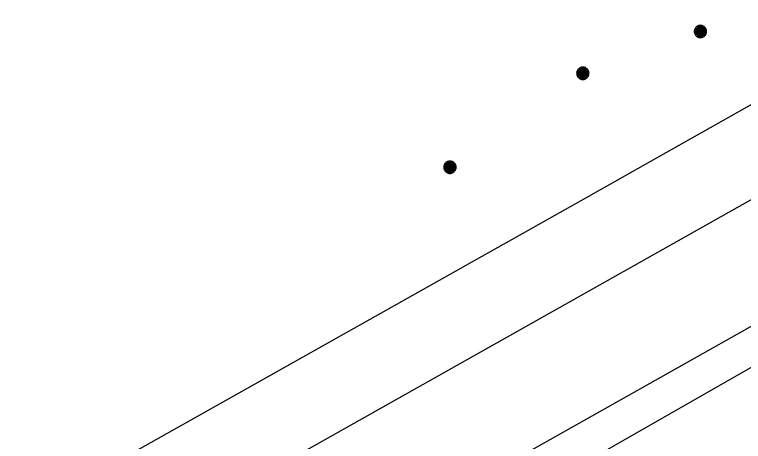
# Model space of a CAD drawing. Extents: x 81065 to 81486, y 452384 to 452681.
# Drawn here: x 81179.58 to 81194.78, y 452485.21 to 452494.11 of the extents above; entities that cross this region are included whole.
import ezdxf

# ---------------------------------------------------------------- set-up
doc = ezdxf.new("R2010")
doc.units = 0
doc.layers.add('B-BH-GR-BOOM-S', color=7, linetype='Continuous')
doc.layers.add('B-BH-VH-KANTOPSLUITING-GV', color=7, linetype='Continuous')

msp = doc.modelspace()

# ---------------------------------------------------------------- linework, layer by layer
at = {"layer": 'B-BH-GR-BOOM-S'}
for points in [[(81193.749, 452493.754), (81193.75, 452493.74), (81193.752, 452493.727), (81193.755, 452493.714), (81193.76, 452493.702), (81193.766, 452493.69), (81193.774, 452493.678), (81193.782, 452493.668), (81193.792, 452493.658), (81193.802, 452493.65), (81193.814, 452493.642), (81193.826, 452493.636), (81193.838, 452493.631), (81193.851, 452493.628), (81193.864, 452493.626), (81193.878, 452493.625), (81193.891, 452493.626), (81193.905, 452493.628), (81193.918, 452493.631), (81193.93, 452493.636), (81193.942, 452493.642), (81193.954, 452493.65), (81193.964, 452493.658), (81193.974, 452493.668), (81193.982, 452493.678), (81193.99, 452493.69), (81193.996, 452493.702), (81194, 452493.714), (81194.004, 452493.727), (81194.006, 452493.74), (81194.007, 452493.754), (81194.006, 452493.767), (81194.004, 452493.781), (81194, 452493.794), (81193.996, 452493.806), (81193.99, 452493.818), (81193.982, 452493.83), (81193.974, 452493.84), (81193.964, 452493.85), (81193.954, 452493.858), (81193.942, 452493.866), (81193.93, 452493.872), (81193.918, 452493.876), (81193.905, 452493.88), (81193.891, 452493.882), (81193.878, 452493.883), (81193.864, 452493.882), (81193.851, 452493.88), (81193.838, 452493.876), (81193.826, 452493.872), (81193.814, 452493.866), (81193.802, 452493.858), (81193.792, 452493.85), (81193.782, 452493.84), (81193.774, 452493.83), (81193.766, 452493.818), (81193.76, 452493.806), (81193.755, 452493.794), (81193.752, 452493.781), (81193.75, 452493.767), (81193.749, 452493.754)], [(81193.774, 452493.754), (81193.774, 452493.743), (81193.776, 452493.732), (81193.779, 452493.722), (81193.783, 452493.711), (81193.787, 452493.702), (81193.793, 452493.693), (81193.8, 452493.684), (81193.808, 452493.676), (81193.817, 452493.669), (81193.826, 452493.663), (81193.835, 452493.659), (81193.846, 452493.655), (81193.856, 452493.652), (81193.867, 452493.65), (81193.878, 452493.65), (81193.889, 452493.65), (81193.9, 452493.652), (81193.91, 452493.655), (81193.92, 452493.659), (81193.93, 452493.663), (81193.939, 452493.669), (81193.948, 452493.676), (81193.956, 452493.684), (81193.962, 452493.693), (81193.968, 452493.702), (81193.973, 452493.711), (81193.977, 452493.722), (81193.98, 452493.732), (81193.982, 452493.743), (81193.982, 452493.754), (81193.982, 452493.765), (81193.98, 452493.776), (81193.977, 452493.786), (81193.973, 452493.796), (81193.968, 452493.806), (81193.962, 452493.815), (81193.956, 452493.824), (81193.948, 452493.832), (81193.939, 452493.838), (81193.93, 452493.844), (81193.92, 452493.849), (81193.91, 452493.853), (81193.9, 452493.856), (81193.889, 452493.858), (81193.878, 452493.858), (81193.867, 452493.858), (81193.856, 452493.856), (81193.846, 452493.853), (81193.835, 452493.849), (81193.826, 452493.844), (81193.817, 452493.838), (81193.808, 452493.832), (81193.8, 452493.824), (81193.793, 452493.815), (81193.787, 452493.806), (81193.783, 452493.796), (81193.779, 452493.786), (81193.776, 452493.776), (81193.774, 452493.765), (81193.774, 452493.754)], [(81193.796, 452493.754), (81193.797, 452493.745), (81193.798, 452493.737), (81193.8, 452493.729), (81193.803, 452493.721), (81193.807, 452493.713), (81193.812, 452493.706), (81193.817, 452493.699), (81193.823, 452493.693), (81193.83, 452493.688), (81193.837, 452493.683), (81193.845, 452493.679), (81193.853, 452493.676), (81193.861, 452493.674), (81193.869, 452493.673), (81193.878, 452493.672), (81193.886, 452493.673), (81193.895, 452493.674), (81193.903, 452493.676), (81193.911, 452493.679), (81193.919, 452493.683), (81193.926, 452493.688), (81193.933, 452493.693), (81193.939, 452493.699), (81193.944, 452493.706), (81193.949, 452493.713), (81193.952, 452493.721), (81193.956, 452493.729), (81193.958, 452493.737), (81193.959, 452493.745), (81193.96, 452493.754), (81193.959, 452493.762), (81193.958, 452493.771), (81193.956, 452493.779), (81193.952, 452493.787), (81193.949, 452493.795), (81193.944, 452493.802), (81193.939, 452493.809), (81193.933, 452493.815), (81193.926, 452493.82), (81193.919, 452493.825), (81193.911, 452493.828), (81193.903, 452493.832), (81193.895, 452493.834), (81193.886, 452493.835), (81193.878, 452493.836), (81193.869, 452493.835), (81193.861, 452493.834), (81193.853, 452493.832), (81193.845, 452493.828), (81193.837, 452493.825), (81193.83, 452493.82), (81193.823, 452493.815), (81193.817, 452493.809), (81193.812, 452493.802), (81193.807, 452493.795), (81193.803, 452493.787), (81193.8, 452493.779), (81193.798, 452493.771), (81193.797, 452493.762), (81193.796, 452493.754)], [(81193.819, 452493.754), (81193.82, 452493.748), (81193.821, 452493.742), (81193.822, 452493.736), (81193.824, 452493.73), (81193.827, 452493.725), (81193.831, 452493.719), (81193.834, 452493.715), (81193.839, 452493.71), (81193.843, 452493.707), (81193.849, 452493.703), (81193.854, 452493.7), (81193.86, 452493.698), (81193.866, 452493.697), (81193.872, 452493.696), (81193.878, 452493.695), (81193.884, 452493.696), (81193.89, 452493.697), (81193.896, 452493.698), (81193.902, 452493.7), (81193.907, 452493.703), (81193.912, 452493.707), (81193.917, 452493.71), (81193.922, 452493.715), (81193.925, 452493.719), (81193.929, 452493.725), (81193.932, 452493.73), (81193.934, 452493.736), (81193.935, 452493.742), (81193.936, 452493.748), (81193.937, 452493.754), (81193.936, 452493.76), (81193.935, 452493.766), (81193.934, 452493.772), (81193.932, 452493.778), (81193.929, 452493.783), (81193.925, 452493.788), (81193.922, 452493.793), (81193.917, 452493.798), (81193.912, 452493.801), (81193.907, 452493.805), (81193.902, 452493.808), (81193.896, 452493.81), (81193.89, 452493.811), (81193.884, 452493.812), (81193.878, 452493.813), (81193.872, 452493.812), (81193.866, 452493.811), (81193.86, 452493.81), (81193.854, 452493.808), (81193.849, 452493.805), (81193.843, 452493.801), (81193.839, 452493.798), (81193.834, 452493.793), (81193.831, 452493.788), (81193.827, 452493.783), (81193.824, 452493.778), (81193.822, 452493.772), (81193.821, 452493.766), (81193.82, 452493.76), (81193.819, 452493.754)], [(81193.842, 452493.754), (81193.842, 452493.75), (81193.843, 452493.747), (81193.844, 452493.743), (81193.845, 452493.739), (81193.847, 452493.736), (81193.849, 452493.733), (81193.851, 452493.73), (81193.854, 452493.727), (81193.857, 452493.725), (81193.86, 452493.723), (81193.863, 452493.721), (81193.867, 452493.72), (81193.871, 452493.719), (81193.874, 452493.718), (81193.878, 452493.718), (81193.882, 452493.718), (81193.885, 452493.719), (81193.889, 452493.72), (81193.893, 452493.721), (81193.896, 452493.723), (81193.899, 452493.725), (81193.902, 452493.727), (81193.904, 452493.73), (81193.907, 452493.733), (81193.909, 452493.736), (81193.911, 452493.739), (81193.912, 452493.743), (81193.913, 452493.747), (81193.914, 452493.75), (81193.914, 452493.754), (81193.914, 452493.758), (81193.913, 452493.761), (81193.912, 452493.765), (81193.911, 452493.769), (81193.909, 452493.772), (81193.907, 452493.775), (81193.904, 452493.778), (81193.902, 452493.78), (81193.899, 452493.783), (81193.896, 452493.785), (81193.893, 452493.787), (81193.889, 452493.788), (81193.885, 452493.789), (81193.882, 452493.79), (81193.878, 452493.79), (81193.874, 452493.79), (81193.871, 452493.789), (81193.867, 452493.788), (81193.863, 452493.787), (81193.86, 452493.785), (81193.857, 452493.783), (81193.854, 452493.78), (81193.851, 452493.778), (81193.849, 452493.775), (81193.847, 452493.772), (81193.845, 452493.769), (81193.844, 452493.765), (81193.843, 452493.761), (81193.842, 452493.758), (81193.842, 452493.754)], [(81193.865, 452493.754), (81193.865, 452493.753), (81193.865, 452493.751), (81193.866, 452493.75), (81193.866, 452493.749), (81193.867, 452493.748), (81193.868, 452493.746), (81193.868, 452493.745), (81193.869, 452493.744), (81193.87, 452493.744), (81193.872, 452493.743), (81193.873, 452493.742), (81193.874, 452493.742), (81193.875, 452493.741), (81193.877, 452493.741), (81193.878, 452493.741), (81193.879, 452493.741), (81193.881, 452493.741), (81193.882, 452493.742), (81193.883, 452493.742), (81193.884, 452493.743), (81193.886, 452493.744), (81193.887, 452493.744), (81193.888, 452493.745), (81193.888, 452493.746), (81193.889, 452493.748), (81193.89, 452493.749), (81193.89, 452493.75), (81193.891, 452493.751), (81193.891, 452493.753), (81193.891, 452493.754), (81193.891, 452493.755), (81193.891, 452493.757), (81193.89, 452493.758), (81193.89, 452493.759), (81193.889, 452493.76), (81193.888, 452493.762), (81193.888, 452493.763), (81193.887, 452493.764), (81193.886, 452493.764), (81193.884, 452493.765), (81193.883, 452493.766), (81193.882, 452493.766), (81193.881, 452493.767), (81193.879, 452493.767), (81193.878, 452493.767), (81193.877, 452493.767), (81193.875, 452493.767), (81193.874, 452493.766), (81193.873, 452493.766), (81193.872, 452493.765), (81193.87, 452493.764), (81193.869, 452493.764), (81193.868, 452493.763), (81193.868, 452493.762), (81193.867, 452493.76), (81193.866, 452493.759), (81193.866, 452493.758), (81193.865, 452493.757), (81193.865, 452493.755), (81193.865, 452493.754)], [(81191.299, 452492.882), (81191.3, 452492.868), (81191.302, 452492.855), (81191.305, 452492.842), (81191.31, 452492.83), (81191.316, 452492.818), (81191.324, 452492.806), (81191.332, 452492.796), (81191.342, 452492.786), (81191.352, 452492.778), (81191.364, 452492.77), (81191.376, 452492.764), (81191.388, 452492.759), (81191.401, 452492.756), (81191.414, 452492.754), (81191.428, 452492.753), (81191.441, 452492.754), (81191.455, 452492.756), (81191.468, 452492.759), (81191.48, 452492.764), (81191.492, 452492.77), (81191.504, 452492.778), (81191.514, 452492.786), (81191.524, 452492.796), (81191.532, 452492.806), (81191.54, 452492.818), (81191.546, 452492.83), (81191.55, 452492.842), (81191.554, 452492.855), (81191.556, 452492.868), (81191.557, 452492.882), (81191.556, 452492.895), (81191.554, 452492.909), (81191.55, 452492.922), (81191.546, 452492.934), (81191.54, 452492.946), (81191.532, 452492.958), (81191.524, 452492.968), (81191.514, 452492.978), (81191.504, 452492.986), (81191.492, 452492.994), (81191.48, 452493), (81191.468, 452493.004), (81191.455, 452493.008), (81191.441, 452493.01), (81191.428, 452493.011), (81191.414, 452493.01), (81191.401, 452493.008), (81191.388, 452493.004), (81191.376, 452493), (81191.364, 452492.994), (81191.352, 452492.986), (81191.342, 452492.978), (81191.332, 452492.968), (81191.324, 452492.958), (81191.316, 452492.946), (81191.31, 452492.934), (81191.305, 452492.922), (81191.302, 452492.909), (81191.3, 452492.895), (81191.299, 452492.882)], [(81191.324, 452492.882), (81191.324, 452492.871), (81191.326, 452492.86), (81191.329, 452492.85), (81191.333, 452492.839), (81191.337, 452492.83), (81191.343, 452492.821), (81191.35, 452492.812), (81191.358, 452492.804), (81191.367, 452492.797), (81191.376, 452492.791), (81191.385, 452492.787), (81191.396, 452492.783), (81191.406, 452492.78), (81191.417, 452492.778), (81191.428, 452492.778), (81191.439, 452492.778), (81191.45, 452492.78), (81191.46, 452492.783), (81191.47, 452492.787), (81191.48, 452492.791), (81191.489, 452492.797), (81191.498, 452492.804), (81191.506, 452492.812), (81191.512, 452492.821), (81191.518, 452492.83), (81191.523, 452492.839), (81191.527, 452492.85), (81191.53, 452492.86), (81191.532, 452492.871), (81191.532, 452492.882), (81191.532, 452492.893), (81191.53, 452492.904), (81191.527, 452492.914), (81191.523, 452492.924), (81191.518, 452492.934), (81191.512, 452492.943), (81191.506, 452492.952), (81191.498, 452492.96), (81191.489, 452492.966), (81191.48, 452492.972), (81191.47, 452492.977), (81191.46, 452492.981), (81191.45, 452492.984), (81191.439, 452492.986), (81191.428, 452492.986), (81191.417, 452492.986), (81191.406, 452492.984), (81191.396, 452492.981), (81191.385, 452492.977), (81191.376, 452492.972), (81191.367, 452492.966), (81191.358, 452492.96), (81191.35, 452492.952), (81191.343, 452492.943), (81191.337, 452492.934), (81191.333, 452492.924), (81191.329, 452492.914), (81191.326, 452492.904), (81191.324, 452492.893), (81191.324, 452492.882)], [(81191.346, 452492.882), (81191.347, 452492.873), (81191.348, 452492.865), (81191.35, 452492.857), (81191.353, 452492.849), (81191.357, 452492.841), (81191.362, 452492.834), (81191.367, 452492.827), (81191.373, 452492.821), (81191.38, 452492.816), (81191.387, 452492.811), (81191.395, 452492.807), (81191.403, 452492.804), (81191.411, 452492.802), (81191.419, 452492.801), (81191.428, 452492.8), (81191.436, 452492.801), (81191.445, 452492.802), (81191.453, 452492.804), (81191.461, 452492.807), (81191.469, 452492.811), (81191.476, 452492.816), (81191.483, 452492.821), (81191.489, 452492.827), (81191.494, 452492.834), (81191.499, 452492.841), (81191.502, 452492.849), (81191.506, 452492.857), (81191.508, 452492.865), (81191.509, 452492.873), (81191.51, 452492.882), (81191.509, 452492.89), (81191.508, 452492.899), (81191.506, 452492.907), (81191.502, 452492.915), (81191.499, 452492.923), (81191.494, 452492.93), (81191.489, 452492.937), (81191.483, 452492.943), (81191.476, 452492.948), (81191.469, 452492.953), (81191.461, 452492.956), (81191.453, 452492.96), (81191.445, 452492.962), (81191.436, 452492.963), (81191.428, 452492.964), (81191.419, 452492.963), (81191.411, 452492.962), (81191.403, 452492.96), (81191.395, 452492.956), (81191.387, 452492.953), (81191.38, 452492.948), (81191.373, 452492.943), (81191.367, 452492.937), (81191.362, 452492.93), (81191.357, 452492.923), (81191.353, 452492.915), (81191.35, 452492.907), (81191.348, 452492.899), (81191.347, 452492.89), (81191.346, 452492.882)], [(81191.369, 452492.882), (81191.37, 452492.876), (81191.371, 452492.87), (81191.372, 452492.864), (81191.374, 452492.858), (81191.377, 452492.853), (81191.381, 452492.847), (81191.384, 452492.843), (81191.389, 452492.838), (81191.393, 452492.835), (81191.399, 452492.831), (81191.404, 452492.828), (81191.41, 452492.826), (81191.416, 452492.825), (81191.422, 452492.824), (81191.428, 452492.823), (81191.434, 452492.824), (81191.44, 452492.825), (81191.446, 452492.826), (81191.452, 452492.828), (81191.457, 452492.831), (81191.462, 452492.835), (81191.467, 452492.838), (81191.472, 452492.843), (81191.475, 452492.847), (81191.479, 452492.853), (81191.482, 452492.858), (81191.484, 452492.864), (81191.485, 452492.87), (81191.486, 452492.876), (81191.487, 452492.882), (81191.486, 452492.888), (81191.485, 452492.894), (81191.484, 452492.9), (81191.482, 452492.906), (81191.479, 452492.911), (81191.475, 452492.916), (81191.472, 452492.921), (81191.467, 452492.926), (81191.462, 452492.929), (81191.457, 452492.933), (81191.452, 452492.936), (81191.446, 452492.938), (81191.44, 452492.939), (81191.434, 452492.94), (81191.428, 452492.941), (81191.422, 452492.94), (81191.416, 452492.939), (81191.41, 452492.938), (81191.404, 452492.936), (81191.399, 452492.933), (81191.393, 452492.929), (81191.389, 452492.926), (81191.384, 452492.921), (81191.381, 452492.916), (81191.377, 452492.911), (81191.374, 452492.906), (81191.372, 452492.9), (81191.371, 452492.894), (81191.37, 452492.888), (81191.369, 452492.882)], [(81191.392, 452492.882), (81191.392, 452492.878), (81191.393, 452492.875), (81191.394, 452492.871), (81191.395, 452492.867), (81191.397, 452492.864), (81191.399, 452492.861), (81191.401, 452492.858), (81191.404, 452492.855), (81191.407, 452492.853), (81191.41, 452492.851), (81191.413, 452492.849), (81191.417, 452492.848), (81191.421, 452492.847), (81191.424, 452492.846), (81191.428, 452492.846), (81191.432, 452492.846), (81191.435, 452492.847), (81191.439, 452492.848), (81191.443, 452492.849), (81191.446, 452492.851), (81191.449, 452492.853), (81191.452, 452492.855), (81191.454, 452492.858), (81191.457, 452492.861), (81191.459, 452492.864), (81191.461, 452492.867), (81191.462, 452492.871), (81191.463, 452492.875), (81191.464, 452492.878), (81191.464, 452492.882), (81191.464, 452492.886), (81191.463, 452492.889), (81191.462, 452492.893), (81191.461, 452492.897), (81191.459, 452492.9), (81191.457, 452492.903), (81191.454, 452492.906), (81191.452, 452492.908), (81191.449, 452492.911), (81191.446, 452492.913), (81191.443, 452492.915), (81191.439, 452492.916), (81191.435, 452492.917), (81191.432, 452492.918), (81191.428, 452492.918), (81191.424, 452492.918), (81191.421, 452492.917), (81191.417, 452492.916), (81191.413, 452492.915), (81191.41, 452492.913), (81191.407, 452492.911), (81191.404, 452492.908), (81191.401, 452492.906), (81191.399, 452492.903), (81191.397, 452492.9), (81191.395, 452492.897), (81191.394, 452492.893), (81191.393, 452492.889), (81191.392, 452492.886), (81191.392, 452492.882)], [(81191.415, 452492.882), (81191.415, 452492.881), (81191.415, 452492.879), (81191.416, 452492.878), (81191.416, 452492.877), (81191.417, 452492.876), (81191.418, 452492.874), (81191.418, 452492.873), (81191.419, 452492.872), (81191.42, 452492.872), (81191.422, 452492.871), (81191.423, 452492.87), (81191.424, 452492.87), (81191.425, 452492.869), (81191.427, 452492.869), (81191.428, 452492.869), (81191.429, 452492.869), (81191.431, 452492.869), (81191.432, 452492.87), (81191.433, 452492.87), (81191.434, 452492.871), (81191.436, 452492.872), (81191.437, 452492.872), (81191.438, 452492.873), (81191.438, 452492.874), (81191.439, 452492.876), (81191.44, 452492.877), (81191.44, 452492.878), (81191.441, 452492.879), (81191.441, 452492.881), (81191.441, 452492.882), (81191.441, 452492.883), (81191.441, 452492.885), (81191.44, 452492.886), (81191.44, 452492.887), (81191.439, 452492.888), (81191.438, 452492.89), (81191.438, 452492.891), (81191.437, 452492.892), (81191.436, 452492.892), (81191.434, 452492.893), (81191.433, 452492.894), (81191.432, 452492.894), (81191.431, 452492.895), (81191.429, 452492.895), (81191.428, 452492.895), (81191.427, 452492.895), (81191.425, 452492.895), (81191.424, 452492.894), (81191.423, 452492.894), (81191.422, 452492.893), (81191.42, 452492.892), (81191.419, 452492.892), (81191.418, 452492.891), (81191.418, 452492.89), (81191.417, 452492.888), (81191.416, 452492.887), (81191.416, 452492.886), (81191.415, 452492.885), (81191.415, 452492.883), (81191.415, 452492.882)], [(81188.529, 452490.925), (81188.53, 452490.911), (81188.532, 452490.898), (81188.535, 452490.885), (81188.54, 452490.873), (81188.546, 452490.861), (81188.554, 452490.849), (81188.562, 452490.839), (81188.572, 452490.829), (81188.582, 452490.821), (81188.594, 452490.813), (81188.606, 452490.807), (81188.618, 452490.802), (81188.631, 452490.799), (81188.644, 452490.797), (81188.658, 452490.796), (81188.671, 452490.797), (81188.685, 452490.799), (81188.698, 452490.802), (81188.71, 452490.807), (81188.722, 452490.813), (81188.734, 452490.821), (81188.744, 452490.829), (81188.754, 452490.839), (81188.762, 452490.849), (81188.77, 452490.861), (81188.776, 452490.873), (81188.78, 452490.885), (81188.784, 452490.898), (81188.786, 452490.911), (81188.787, 452490.925), (81188.786, 452490.938), (81188.784, 452490.952), (81188.78, 452490.965), (81188.776, 452490.977), (81188.77, 452490.989), (81188.762, 452491.001), (81188.754, 452491.011), (81188.744, 452491.021), (81188.734, 452491.029), (81188.722, 452491.037), (81188.71, 452491.043), (81188.698, 452491.047), (81188.685, 452491.051), (81188.671, 452491.053), (81188.658, 452491.054), (81188.644, 452491.053), (81188.631, 452491.051), (81188.618, 452491.047), (81188.606, 452491.043), (81188.594, 452491.037), (81188.582, 452491.029), (81188.572, 452491.021), (81188.562, 452491.011), (81188.554, 452491.001), (81188.546, 452490.989), (81188.54, 452490.977), (81188.535, 452490.965), (81188.532, 452490.952), (81188.53, 452490.938), (81188.529, 452490.925)], [(81188.554, 452490.925), (81188.554, 452490.914), (81188.556, 452490.903), (81188.559, 452490.893), (81188.563, 452490.882), (81188.567, 452490.873), (81188.573, 452490.864), (81188.58, 452490.855), (81188.588, 452490.847), (81188.597, 452490.84), (81188.606, 452490.834), (81188.615, 452490.83), (81188.626, 452490.826), (81188.636, 452490.823), (81188.647, 452490.821), (81188.658, 452490.821), (81188.669, 452490.821), (81188.68, 452490.823), (81188.69, 452490.826), (81188.7, 452490.83), (81188.71, 452490.834), (81188.719, 452490.84), (81188.728, 452490.847), (81188.736, 452490.855), (81188.742, 452490.864), (81188.748, 452490.873), (81188.753, 452490.882), (81188.757, 452490.893), (81188.76, 452490.903), (81188.762, 452490.914), (81188.762, 452490.925), (81188.762, 452490.936), (81188.76, 452490.947), (81188.757, 452490.957), (81188.753, 452490.967), (81188.748, 452490.977), (81188.742, 452490.986), (81188.736, 452490.995), (81188.728, 452491.003), (81188.719, 452491.009), (81188.71, 452491.015), (81188.7, 452491.02), (81188.69, 452491.024), (81188.68, 452491.027), (81188.669, 452491.029), (81188.658, 452491.029), (81188.647, 452491.029), (81188.636, 452491.027), (81188.626, 452491.024), (81188.615, 452491.02), (81188.606, 452491.015), (81188.597, 452491.009), (81188.588, 452491.003), (81188.58, 452490.995), (81188.573, 452490.986), (81188.567, 452490.977), (81188.563, 452490.967), (81188.559, 452490.957), (81188.556, 452490.947), (81188.554, 452490.936), (81188.554, 452490.925)], [(81188.576, 452490.925), (81188.577, 452490.916), (81188.578, 452490.908), (81188.58, 452490.9), (81188.583, 452490.892), (81188.587, 452490.884), (81188.592, 452490.877), (81188.597, 452490.87), (81188.603, 452490.864), (81188.61, 452490.859), (81188.617, 452490.854), (81188.625, 452490.85), (81188.633, 452490.847), (81188.641, 452490.845), (81188.649, 452490.844), (81188.658, 452490.843), (81188.666, 452490.844), (81188.675, 452490.845), (81188.683, 452490.847), (81188.691, 452490.85), (81188.699, 452490.854), (81188.706, 452490.859), (81188.713, 452490.864), (81188.719, 452490.87), (81188.724, 452490.877), (81188.729, 452490.884), (81188.732, 452490.892), (81188.736, 452490.9), (81188.738, 452490.908), (81188.739, 452490.916), (81188.74, 452490.925), (81188.739, 452490.933), (81188.738, 452490.942), (81188.736, 452490.95), (81188.732, 452490.958), (81188.729, 452490.966), (81188.724, 452490.973), (81188.719, 452490.98), (81188.713, 452490.986), (81188.706, 452490.991), (81188.699, 452490.996), (81188.691, 452490.999), (81188.683, 452491.003), (81188.675, 452491.005), (81188.666, 452491.006), (81188.658, 452491.007), (81188.649, 452491.006), (81188.641, 452491.005), (81188.633, 452491.003), (81188.625, 452490.999), (81188.617, 452490.996), (81188.61, 452490.991), (81188.603, 452490.986), (81188.597, 452490.98), (81188.592, 452490.973), (81188.587, 452490.966), (81188.583, 452490.958), (81188.58, 452490.95), (81188.578, 452490.942), (81188.577, 452490.933), (81188.576, 452490.925)], [(81188.599, 452490.925), (81188.6, 452490.919), (81188.601, 452490.913), (81188.602, 452490.907), (81188.604, 452490.901), (81188.607, 452490.896), (81188.611, 452490.89), (81188.614, 452490.886), (81188.619, 452490.881), (81188.623, 452490.878), (81188.629, 452490.874), (81188.634, 452490.871), (81188.64, 452490.869), (81188.646, 452490.868), (81188.652, 452490.867), (81188.658, 452490.866), (81188.664, 452490.867), (81188.67, 452490.868), (81188.676, 452490.869), (81188.682, 452490.871), (81188.687, 452490.874), (81188.692, 452490.878), (81188.697, 452490.881), (81188.702, 452490.886), (81188.705, 452490.89), (81188.709, 452490.896), (81188.712, 452490.901), (81188.714, 452490.907), (81188.715, 452490.913), (81188.716, 452490.919), (81188.717, 452490.925), (81188.716, 452490.931), (81188.715, 452490.937), (81188.714, 452490.943), (81188.712, 452490.949), (81188.709, 452490.954), (81188.705, 452490.959), (81188.702, 452490.964), (81188.697, 452490.969), (81188.692, 452490.972), (81188.687, 452490.976), (81188.682, 452490.979), (81188.676, 452490.981), (81188.67, 452490.982), (81188.664, 452490.983), (81188.658, 452490.984), (81188.652, 452490.983), (81188.646, 452490.982), (81188.64, 452490.981), (81188.634, 452490.979), (81188.629, 452490.976), (81188.623, 452490.972), (81188.619, 452490.969), (81188.614, 452490.964), (81188.611, 452490.959), (81188.607, 452490.954), (81188.604, 452490.949), (81188.602, 452490.943), (81188.601, 452490.937), (81188.6, 452490.931), (81188.599, 452490.925)], [(81188.622, 452490.925), (81188.622, 452490.921), (81188.623, 452490.918), (81188.624, 452490.914), (81188.625, 452490.91), (81188.627, 452490.907), (81188.629, 452490.904), (81188.631, 452490.901), (81188.634, 452490.898), (81188.637, 452490.896), (81188.64, 452490.894), (81188.643, 452490.892), (81188.647, 452490.891), (81188.651, 452490.89), (81188.654, 452490.889), (81188.658, 452490.889), (81188.662, 452490.889), (81188.665, 452490.89), (81188.669, 452490.891), (81188.673, 452490.892), (81188.676, 452490.894), (81188.679, 452490.896), (81188.682, 452490.898), (81188.684, 452490.901), (81188.687, 452490.904), (81188.689, 452490.907), (81188.691, 452490.91), (81188.692, 452490.914), (81188.693, 452490.918), (81188.694, 452490.921), (81188.694, 452490.925), (81188.694, 452490.929), (81188.693, 452490.932), (81188.692, 452490.936), (81188.691, 452490.94), (81188.689, 452490.943), (81188.687, 452490.946), (81188.684, 452490.949), (81188.682, 452490.951), (81188.679, 452490.954), (81188.676, 452490.956), (81188.673, 452490.958), (81188.669, 452490.959), (81188.665, 452490.96), (81188.662, 452490.961), (81188.658, 452490.961), (81188.654, 452490.961), (81188.651, 452490.96), (81188.647, 452490.959), (81188.643, 452490.958), (81188.64, 452490.956), (81188.637, 452490.954), (81188.634, 452490.951), (81188.631, 452490.949), (81188.629, 452490.946), (81188.627, 452490.943), (81188.625, 452490.94), (81188.624, 452490.936), (81188.623, 452490.932), (81188.622, 452490.929), (81188.622, 452490.925)], [(81188.645, 452490.925), (81188.645, 452490.924), (81188.645, 452490.922), (81188.646, 452490.921), (81188.646, 452490.92), (81188.647, 452490.919), (81188.648, 452490.917), (81188.648, 452490.916), (81188.649, 452490.915), (81188.65, 452490.915), (81188.652, 452490.914), (81188.653, 452490.913), (81188.654, 452490.913), (81188.655, 452490.912), (81188.657, 452490.912), (81188.658, 452490.912), (81188.659, 452490.912), (81188.661, 452490.912), (81188.662, 452490.913), (81188.663, 452490.913), (81188.664, 452490.914), (81188.666, 452490.915), (81188.667, 452490.915), (81188.668, 452490.916), (81188.668, 452490.917), (81188.669, 452490.919), (81188.67, 452490.92), (81188.67, 452490.921), (81188.671, 452490.922), (81188.671, 452490.924), (81188.671, 452490.925), (81188.671, 452490.926), (81188.671, 452490.928), (81188.67, 452490.929), (81188.67, 452490.93), (81188.669, 452490.931), (81188.668, 452490.933), (81188.668, 452490.934), (81188.667, 452490.935), (81188.666, 452490.935), (81188.664, 452490.936), (81188.663, 452490.937), (81188.662, 452490.937), (81188.661, 452490.938), (81188.659, 452490.938), (81188.658, 452490.938), (81188.657, 452490.938), (81188.655, 452490.938), (81188.654, 452490.937), (81188.653, 452490.937), (81188.652, 452490.936), (81188.65, 452490.935), (81188.649, 452490.935), (81188.648, 452490.934), (81188.648, 452490.933), (81188.647, 452490.931), (81188.646, 452490.93), (81188.646, 452490.929), (81188.645, 452490.928), (81188.645, 452490.926), (81188.645, 452490.925)]]:
    msp.add_lwpolyline(points, dxfattribs=at)
at = {"layer": 'B-BH-VH-KANTOPSLUITING-GV'}
for p, q in [((81152.64, 452466.443), (81197.33, 452491.595)), ((81193.157, 452491.223), (81191.494, 452490.289)), ((81153.769, 452464.439), (81198.458, 452489.59))]:
    msp.add_line(p, q, dxfattribs=at)
for points in [[(81198.272, 452494.107), (81193.157, 452491.223)], [(81191.494, 452490.289), (81150.94, 452467.478), (81144.853, 452463.588), (81138.991, 452459.368), (81135.424, 452456.547), (81134.787, 452456.025)], [(81137.719, 452452.145), (81138.55, 452452.826), (81141.8, 452455.408), (81147.496, 452459.526), (81153.416, 452463.313), (81186.456, 452481.904), (81194.83, 452486.694), (81199.429, 452489.297)]]:
    msp.add_lwpolyline(points, dxfattribs=at)

doc.saveas('drawing.dxf')
